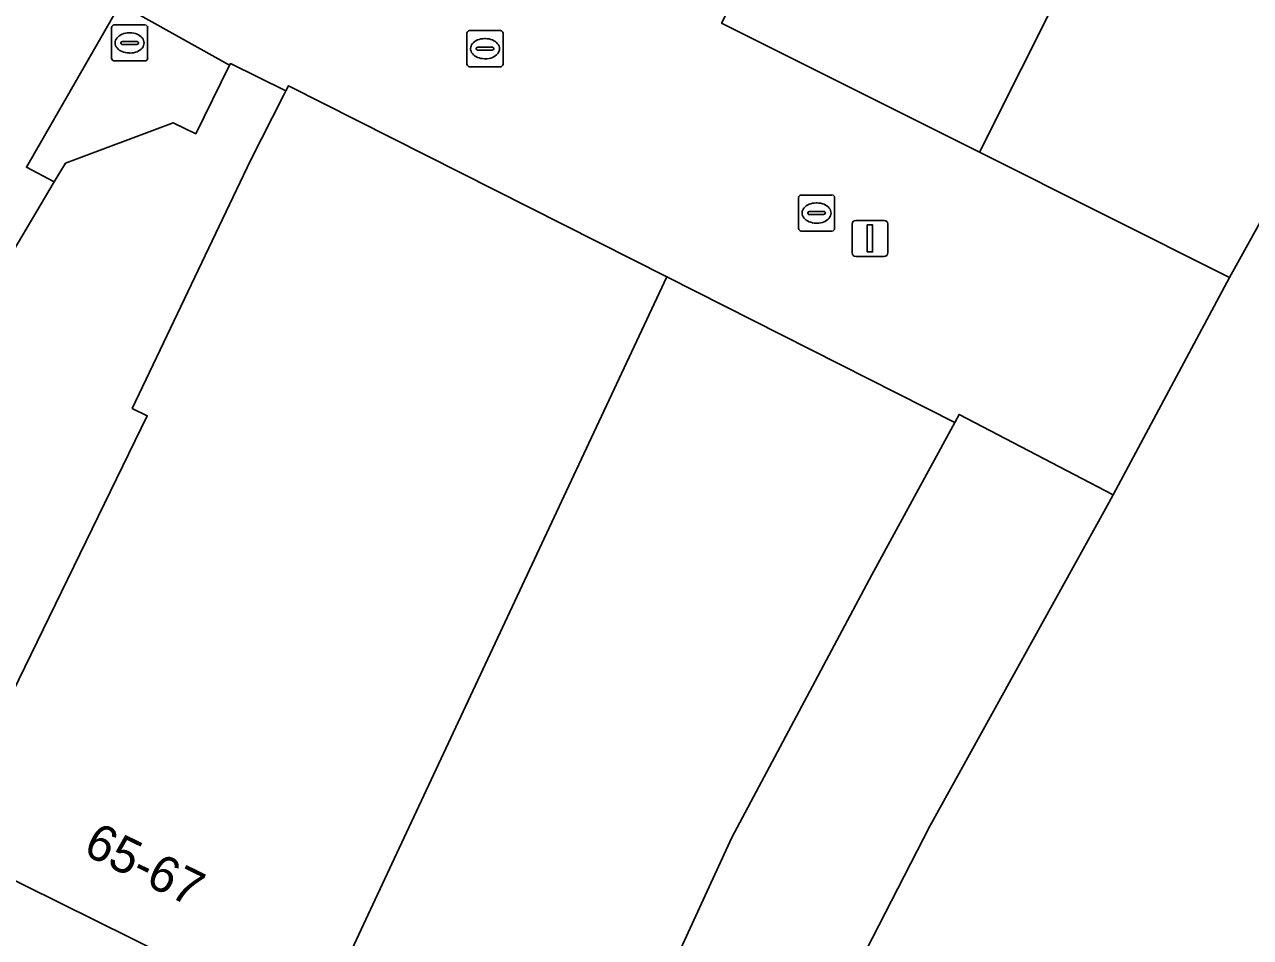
# Model space of a CAD drawing. Extents: x 161087 to 161926, y 382572 to 383873.
# Drawn here: x 161594.31 to 161628.32, y 383032.06 to 383057.38 of the extents above; entities that cross this region are included whole.
import ezdxf

# ---------------------------------------------------------------- set-up
doc = ezdxf.new("R2010")
doc.units = 0
for name, color, linetype in [('IMGEO_Kolk', 7, 'Continuous'), ('IMGEO_Lichtmast', 7, 'Continuous'), ('IMGEO_Pand', 7, 'Continuous'), ('IMGEO_Pand_nummerreeks', 7, 'Continuous'), ('IMGEO_Voetgangersgebied_open', 7, 'Continuous')]:
    doc.layers.add(name, color=color, linetype=linetype)

msp = doc.modelspace()

# ---------------------------------------------------------------- linework, layer by layer
at = {"layer": 'IMGEO_Kolk'}
for p, q in [((161596.728, 383056.447), (161596.728, 383057.299)), ((161596.803, 383057.373), (161597.655, 383057.373)), ((161597.216, 383057.153), (161597.241, 383057.153)), ((161597.729, 383057.299), (161597.729, 383056.447)), ((161606.585, 383056.287), (161606.585, 383057.139)), ((161606.66, 383057.213), (161607.512, 383057.213)), ((161607.586, 383057.139), (161607.586, 383056.287)), ((161596.987, 383056.867), (161596.987, 383056.879)), ((161597.425, 383056.83), (161597.027, 383056.83)), ((161597.03, 383056.916), (161597.428, 383056.916)), ((161597.471, 383056.879), (161597.471, 383056.867)), ((161606.844, 383056.707), (161606.844, 383056.719)), ((161606.887, 383056.756), (161607.285, 383056.756)), ((161607.073, 383056.993), (161607.098, 383056.993)), ((161607.328, 383056.719), (161607.328, 383056.707)), ((161597.655, 383056.373), (161596.803, 383056.373)), ((161597.239, 383056.593), (161597.214, 383056.593)), ((161607.282, 383056.67), (161606.884, 383056.67)), ((161607.096, 383056.433), (161607.071, 383056.433)), ((161607.512, 383056.213), (161606.66, 383056.213)), ((161615.858, 383052.654), (161616.71, 383052.654)), ((161615.783, 383051.728), (161615.783, 383052.58)), ((161616.271, 383052.434), (161616.296, 383052.434)), ((161616.784, 383052.58), (161616.784, 383051.728)), ((161616.042, 383052.148), (161616.042, 383052.16)), ((161616.48, 383052.111), (161616.082, 383052.111)), ((161616.085, 383052.197), (161616.483, 383052.197)), ((161616.526, 383052.16), (161616.526, 383052.148)), ((161616.71, 383051.654), (161615.858, 383051.654)), ((161616.294, 383051.874), (161616.269, 383051.874))]:
    msp.add_line(p, q, dxfattribs=at)
for points in [[(161596.728, 383056.447), (161596.728, 383057.299)], [(161596.803, 383057.373), (161597.655, 383057.373)], [(161597.729, 383057.299), (161597.729, 383056.447)], [(161606.585, 383056.287), (161606.585, 383057.139)], [(161606.66, 383057.213), (161607.512, 383057.213)], [(161607.586, 383057.139), (161607.586, 383056.287)], [(161597.655, 383056.373), (161596.803, 383056.373)], [(161607.512, 383056.213), (161606.66, 383056.213)], [(161615.858, 383052.654), (161616.71, 383052.654)], [(161615.783, 383051.728), (161615.783, 383052.58)], [(161616.784, 383052.58), (161616.784, 383051.728)], [(161616.71, 383051.654), (161615.858, 383051.654)]]:
    msp.add_lwpolyline(points, dxfattribs=at)
for centre, radius, start, end in [((161596.805, 383057.297), 0.0765, 91.552, 178.448), ((161596.805, 383057.297), 0.0765, 91.552, 178.448), ((161597.653, 383057.297), 0.0765, 1.552, 88.448), ((161597.653, 383057.297), 0.0765, 1.552, 88.448), ((161606.662, 383057.137), 0.0765, 91.552, 178.448), ((161606.662, 383057.137), 0.0765, 91.552, 178.448), ((161607.51, 383057.137), 0.0765, 1.552, 88.448), ((161607.51, 383057.137), 0.0765, 1.552, 88.448), ((161597.027, 383056.876), 0.0403, 85.8775, 175.7526), ((161597.024, 383056.866), 0.0366, 178.938, 274.7102), ((161597.428, 383056.873), 0.043, 264.8664, 352.4533), ((161597.432, 383056.878), 0.0386, 1.7309, 96.639), ((161606.884, 383056.716), 0.0403, 85.8775, 175.7526), ((161606.881, 383056.706), 0.0366, 178.938, 274.7102), ((161607.285, 383056.713), 0.043, 264.8664, 352.4533), ((161607.289, 383056.718), 0.0386, 1.7309, 96.639), ((161596.805, 383056.449), 0.0765, 181.552, 268.448), ((161596.805, 383056.449), 0.0765, 181.552, 268.448), ((161597.653, 383056.449), 0.0765, 271.552, 358.448), ((161597.653, 383056.449), 0.0765, 271.552, 358.448), ((161606.662, 383056.289), 0.0765, 181.552, 268.448), ((161606.662, 383056.289), 0.0765, 181.552, 268.448), ((161607.51, 383056.289), 0.0765, 271.552, 358.448), ((161607.51, 383056.289), 0.0765, 271.552, 358.448), ((161615.86, 383052.578), 0.0765, 91.552, 178.448), ((161615.86, 383052.578), 0.0765, 91.552, 178.448), ((161616.708, 383052.578), 0.0765, 1.552, 88.448), ((161616.708, 383052.578), 0.0765, 1.552, 88.448), ((161616.082, 383052.157), 0.0403, 85.8775, 175.7526), ((161616.079, 383052.147), 0.0366, 178.938, 274.7102), ((161616.483, 383052.154), 0.043, 264.8664, 352.4533), ((161616.487, 383052.159), 0.0386, 1.7309, 96.639), ((161615.86, 383051.73), 0.0765, 181.552, 268.448), ((161615.86, 383051.73), 0.0765, 181.552, 268.448), ((161616.708, 383051.73), 0.0765, 271.552, 358.448), ((161616.708, 383051.73), 0.0765, 271.552, 358.448)]:
    msp.add_arc(centre, radius, start, end, dxfattribs=at)
for centre, major_axis, ratio, start_param, end_param in [((161597.215, 383056.873), (-0.387, 0.002), 0.722429, 4.712389, 7.853982), ((161597.24, 383056.873), (-0.39, 0.002), 0.717154, 1.570796, 4.712389), ((161607.072, 383056.713), (-0.387, 0.002), 0.722429, 4.712389, 7.853982), ((161607.097, 383056.713), (-0.39, 0.002), 0.717154, 1.570796, 4.712389), ((161616.27, 383052.154), (-0.387, 0.002), 0.722429, 4.712389, 7.853982), ((161616.295, 383052.154), (-0.39, 0.002), 0.717154, 1.570796, 4.712389)]:
    msp.add_ellipse(centre, major_axis=major_axis, ratio=ratio, start_param=start_param, end_param=end_param, dxfattribs=at)
at = {"layer": 'IMGEO_Lichtmast'}
for p, q in [((161617.368, 383051.949), (161618.158, 383051.949)), ((161618.158, 383051.949), (161617.368, 383051.949)), ((161617.268, 383051.049), (161617.268, 383051.849)), ((161617.268, 383051.849), (161617.268, 383051.049)), ((161618.258, 383051.849), (161618.258, 383051.049)), ((161618.258, 383051.049), (161618.258, 383051.849)), ((161618.158, 383050.949), (161617.368, 383050.949)), ((161617.368, 383050.949), (161618.158, 383050.949))]:
    msp.add_line(p, q, dxfattribs=at)
msp.add_lwpolyline([(161617.688, 383051.824), (161617.838, 383051.824), (161617.838, 383051.074), (161617.688, 383051.074), (161617.688, 383051.824)], dxfattribs=at)
for centre, start, end in [((161617.368, 383051.849), 90, 180), ((161617.368, 383051.849), 90, 180), ((161618.158, 383051.849), 0, 90), ((161618.158, 383051.849), 360, 90), ((161617.368, 383051.049), 180, 270), ((161617.368, 383051.049), 180, 270), ((161618.158, 383051.049), 270, 0), ((161618.158, 383051.049), 270, 0)]:
    msp.add_arc(centre, 0.1, start, end, dxfattribs=at)
at = {"layer": 'IMGEO_Pand'}
for points in [[(161625.419, 383063.045), (161624.776, 383063.366), (161624.423, 383062.659), (161622.683, 383063.533), (161623.037, 383064.24), (161620.063, 383065.729), (161618.266, 383066.628), (161613.649, 383057.423), (161620.802, 383053.841)], [(161632.341, 383059.579), (161631.744, 383059.874), (161631.449, 383059.234), (161629.67, 383060.037), (161630.023, 383060.744), (161627.336, 383062.087), (161625.419, 383063.045), (161620.802, 383053.841), (161627.738, 383050.367), (161628.99, 383052.635), (161629.164, 383052.996), (161629.984, 383054.694)], [(161597.716, 383046.532), (161597.301, 383046.734), (161600.583, 383053.609), (161601.496, 383055.415), (161601.562, 383055.545), (161600.023, 383056.299), (161600, 383056.252), (161599.063, 383054.351), (161598.441, 383054.655), (161595.451, 383053.541), (161595.139, 383053.017), (161592.608, 383048.762), (161590.837, 383045.797), (161590.297, 383044.894), (161590.331, 383044.879), (161588.081, 383040.704), (161586.632, 383038.015), (161586.485, 383037.742), (161586.381, 383037.783), (161586.238, 383037.465), (161586.284, 383037.299), (161586.952, 383036.968), (161591.202, 383035.042), (161591.935, 383034.677)], [(161609.552, 383044.883), (161612.126, 383050.38), (161601.631, 383055.682), (161601.562, 383055.545), (161601.496, 383055.415), (161600.583, 383053.609), (161597.301, 383046.734), (161597.716, 383046.532), (161591.935, 383034.677), (161592.352, 383034.469), (161599.235, 383031.065), (161599.919, 383030.727), (161599.954, 383030.799), (161602.176, 383029.7), (161602.133, 383029.567), (161602.34, 383029.465), (161604.506, 383034.095)], [(161633.206, 383038.687), (161633.754, 383038.504), (161637.551, 383045.021), (161638.43, 383047.264), (161637.629, 383047.936), (161628.99, 383052.635), (161627.738, 383050.367), (161624.511, 383044.337), (161624.301, 383043.944), (161619.42, 383035.148), (161613.929, 383024.447), (161614.239, 383024.318), (161619.093, 383022.131), (161619.424, 383021.951), (161622.486, 383020.608), (161622.994, 383020.386), (161622.963, 383020.328), (161622.995, 383020.312), (161629.987, 383034.224), (161630.584, 383033.897)], [(161617.815, 383042.118), (161620.115, 383046.344), (161612.126, 383050.38), (161609.552, 383044.883), (161604.506, 383034.095), (161602.34, 383029.465), (161602.741, 383029.267), (161607.765, 383027.09), (161607.865, 383027.299), (161609.859, 383026.409), (161609.771, 383026.213), (161609.934, 383026.142), (161613.932, 383034.831)], [(161624.301, 383043.944), (161624.511, 383044.337), (161620.236, 383046.567), (161620.115, 383046.344), (161617.815, 383042.118), (161613.932, 383034.831), (161609.934, 383026.142), (161610.333, 383025.969), (161613.36, 383024.684), (161613.929, 383024.447), (161619.42, 383035.148)]]:
    msp.add_lwpolyline(points, close=True, dxfattribs=at)
at = {"layer": 'IMGEO_Voetgangersgebied_open'}
for points in [[(161592.608, 383048.762), (161595.139, 383053.017), (161594.366, 383053.423), (161596.963, 383057.949), (161600, 383056.252), (161600.023, 383056.299), (161601.562, 383055.545), (161601.631, 383055.682), (161612.126, 383050.38), (161620.115, 383046.344), (161620.236, 383046.567), (161624.511, 383044.337), (161627.738, 383050.367), (161620.802, 383053.841), (161613.649, 383057.423)], [(161599.235, 383031.065), (161592.352, 383034.469)]]:
    msp.add_lwpolyline(points, dxfattribs=at)
msp.add_lwpolyline([(161600, 383056.252), (161596.963, 383057.949), (161594.366, 383053.423), (161595.139, 383053.017), (161595.451, 383053.541), (161598.441, 383054.655), (161599.063, 383054.351)], close=True, dxfattribs=at)

# ---------------------------------------------------------------- texts
at = {"layer": 'IMGEO_Pand_nummerreeks'}
msp.add_text('65-67', height=1, rotation=333.684, dxfattribs=at).set_placement((161595.9, 383034.388))

doc.saveas('drawing.dxf')
